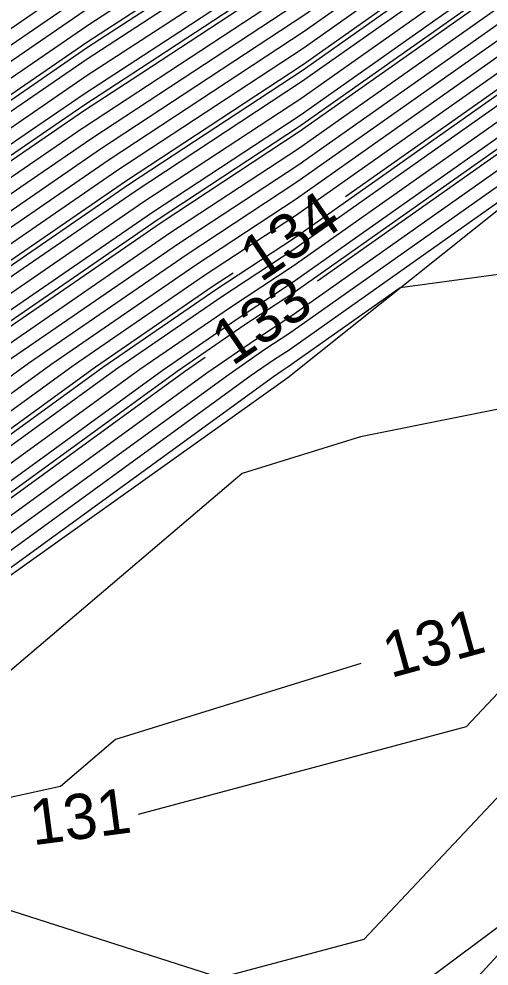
# Model space of a CAD drawing. Extents: x 2354170 to 2357230, y 866100 to 868290.
# Drawn here: x 2355897.14 to 2355917.88, y 866772.97 to 866814.82 of the extents above; entities that cross this region are included whole.
import ezdxf

# ---------------------------------------------------------------- set-up
doc = ezdxf.new("R2010")
doc.units = 0
for name, color, linetype in [('Default', 7, 'Continuous'), ('DTM Contours Major', 7, 'Continuous'), ('DTM Contours Minor', 7, 'Continuous'), ('DTM Contours Minor Text', 7, 'Continuous'), ('Exist DTM QL2 LIDAR Elevation Point', 7, 'Continuous'), ('PH Exist DTM Breakline', 7, 'Continuous')]:
    doc.layers.add(name, color=color, linetype=linetype)

msp = doc.modelspace()

# ---------------------------------------------------------------- linework, layer by layer
at = {"layer": 'Default'}
for points in [[(2355993.725, 866863.887), (2355988.946, 866860.239), (2355987.08, 866859.009), (2355985.767, 866858.105), (2355984.483, 866857.237), (2355982.655, 866855.996), (2355962.064, 866842.064), (2355959.056, 866839.823), (2355956.956, 866838.594), (2355944.976, 866830.483), (2355942.438, 866828.812), (2355930.513, 866820.717), (2355926.018, 866817.203), (2355911.542, 866806.967)], [(2355992.616, 866859.491), (2355990.175, 866856.77), (2355988.402, 866855.404), (2355987.028, 866854.547), (2355985.688, 866853.655), (2355984.688, 866852.695), (2355983.17, 866851.822), (2355961.459, 866837.394), (2355960.369, 866836.694), (2355946.958, 866827.905), (2355946.297, 866827.23), (2355945.534, 866826.946), (2355943.322, 866826.32), (2355930.683, 866817.74), (2355929.269, 866816.635), (2355910.316, 866803.233)], [(2355878.655, 866801.078), (2355882.094, 866803.593), (2355883.436, 866804.515), (2355890.715, 866809.517), (2355900.294, 866816.098), (2355908.32, 866821.325), (2355911.534, 866823.6), (2355925.727, 866834.475), (2355934.366, 866840.366), (2355940.071, 866844.086), (2355949.583, 866849.61), (2355950.079, 866849.9), (2355950.722, 866850.378), (2355960.899, 866857.839)], [(2355852.386, 866781.471), (2355852.419, 866781.493), (2355857.539, 866784.889), (2355866.622, 866790.237), (2355870.858, 866793.092), (2355884.019, 866802.718), (2355885.033, 866803.415), (2355894.18, 866809.701), (2355900.177, 866813.821), (2355909.845, 866820.117), (2355910.11, 866820.304), (2355926.941, 866833.201), (2355934.535, 866838.379)], [(2355944.561, 866832.476), (2355944.096, 866832.161), (2355939.445, 866829.099), (2355930.386, 866822.949), (2355923.58, 866817.63), (2355909.403, 866807.605), (2355904.556, 866804.413), (2355897.559, 866799.597), (2355890.857, 866794.721), (2355882.157, 866788.336), (2355873.172, 866782.406), (2355866.227, 866778.318), (2355862.304, 866775.697)], [(2355940.021, 866831.736), (2355936.453, 866829.387), (2355930.258, 866825.182), (2355921.142, 866818.056), (2355909.507, 866809.829), (2355903.41, 866805.815), (2355894.61, 866799.757), (2355890.516, 866796.778), (2355879.508, 866788.7), (2355872.478, 866784.06), (2355863.827, 866778.968), (2355859.838, 866776.302), (2355857.767, 866774.973)], [(2355836.264, 866767.185), (2355843.155, 866772.42), (2355851.72, 866778.201), (2355858.602, 866782.766), (2355868.662, 866788.689), (2355870.164, 866789.573), (2355870.679, 866789.912), (2355872.578, 866791.306), (2355886.586, 866801.551), (2355887.164, 866801.948), (2355898.801, 866809.946), (2355900.022, 866810.784), (2355902.133, 866812.159), (2355909.853, 866817.242), (2355913.014, 866819.478), (2355918.587, 866823.834)], [(2355838.788, 866766.813), (2355845.212, 866771.693), (2355851.196, 866775.732), (2355859.398, 866781.173), (2355863.649, 866783.676), (2355870.858, 866787.919), (2355873.327, 866789.549), (2355882.444, 866796.24), (2355888.511, 866800.677), (2355888.761, 866800.848), (2355895.35, 866805.376), (2355900.737, 866809.085), (2355909.749, 866815.018), (2355915.453, 866819.052), (2355921.106, 866823.47)], [(2355841.313, 866766.441), (2355847.269, 866770.966), (2355850.672, 866773.264), (2355858.291, 866778.317), (2355859.957, 866779.387), (2355860.626, 866779.834), (2355871.552, 866786.265), (2355875.976, 866789.185), (2355890.062, 866799.522), (2355890.678, 866799.97), (2355901.883, 866807.683), (2355909.645, 866812.794), (2355917.891, 866818.625), (2355923.625, 866823.107)], [(2355956.299, 866822.242), (2355948.968, 866814.751), (2355940.505, 866811.604), (2355938.495, 866811.035), (2355930.227, 866805.149), (2355913.96, 866802.942), (2355909.022, 866799.45), (2355908.756, 866799.275), (2355908.372, 866799.011), (2355892.106, 866787.175), (2355891.87, 866787.002), (2355875.717, 866776.341), (2355875.03, 866775.936), (2355859.419, 866765.504), (2355858.526, 866764.931), (2355845.169, 866755.218), (2355842.867, 866753.448), (2355827.792, 866742.709)], [(2355958.634, 866820.826), (2355949.635, 866811.631), (2355945.271, 866810.008), (2355940.453, 866807.804), (2355930.015, 866799.992), (2355929.982, 866799.964), (2355929.879, 866799.905), (2355912.21, 866796.355), (2355906.982, 866794.732), (2355894.935, 866784.486), (2355891.736, 866783.785), (2355879.731, 866778.286), (2355875.949, 866775.79), (2355875.83, 866775.72), (2355859.389, 866764.733), (2355859.134, 866764.57), (2355844.826, 866754.165), (2355843.485, 866753.134), (2355827.687, 866741.88)], [(2355831.477, 866767.363), (2355839.728, 866773.631), (2355852.593, 866782.315), (2355857.274, 866785.42), (2355865.576, 866790.308), (2355871.131, 866794.053), (2355883.377, 866803.009), (2355884.501, 866803.781), (2355893.025, 866809.639), (2355900.216, 866814.58), (2355909.337, 866820.519)], [(2355830.506, 866759.74), (2355832.479, 866761.257), (2355845.898, 866771.451), (2355851.022, 866774.91), (2355859.664, 866780.642), (2355861.978, 866782.005), (2355871.09, 866787.368), (2355874.21, 866789.427), (2355885.733, 866797.884), (2355889.153, 866800.385), (2355889.294, 866800.482), (2355893.007, 866803.034), (2355901.119, 866808.617), (2355909.714, 866814.277), (2355916.265, 866818.909)], [(2355829.577, 866756.813), (2355832.36, 866758.796), (2355841.294, 866765.664), (2355847.954, 866770.724), (2355850.498, 866772.441), (2355856.191, 866776.217), (2355859.927, 866778.616), (2355861.426, 866779.617), (2355871.784, 866785.714), (2355876.859, 866789.063), (2355890.176, 866798.836), (2355891.661, 866799.917), (2355902.264, 866807.216), (2355909.61, 866812.053), (2355918.704, 866818.483)], [(2355831.11, 866765.558), (2355841.099, 866773.147), (2355852.244, 866780.67), (2355857.805, 866784.358), (2355867.668, 866790.165), (2355870.585, 866792.132), (2355884.661, 866802.426), (2355885.566, 866803.048), (2355895.335, 866809.762), (2355900.138, 866813.062), (2355908.444, 866818.47)], [(2355831.124, 866759.426), (2355835.417, 866762.726), (2355846.583, 866771.209), (2355850.847, 866774.087), (2355859.93, 866780.111), (2355860.307, 866780.334), (2355871.321, 866786.816), (2355875.093, 866789.306), (2355889.022, 866799.528), (2355889.795, 866800.093), (2355889.826, 866800.115), (2355890.665, 866800.692), (2355901.501, 866808.15), (2355909.68, 866813.536), (2355917.078, 866818.767)], [(2355829.367, 866755.154), (2355833.597, 866758.167), (2355847.17, 866768.602), (2355849.325, 866770.24), (2355850.148, 866770.795), (2355851.991, 866772.017), (2355859.868, 866777.073), (2355863.026, 866779.184), (2355872.247, 866784.611), (2355878.625, 866788.821), (2355890.403, 866797.464), (2355893.627, 866799.811), (2355903.028, 866806.282), (2355909.541, 866810.57), (2355920.329, 866818.199)], [(2355829.472, 866755.984), (2355832.978, 866758.482), (2355844.232, 866767.133), (2355848.64, 866770.482), (2355850.323, 866771.618), (2355854.091, 866774.117), (2355859.897, 866777.845), (2355862.226, 866779.401), (2355872.015, 866785.162), (2355877.742, 866788.942), (2355890.289, 866798.15), (2355892.644, 866799.864), (2355902.646, 866806.749), (2355909.576, 866811.312), (2355919.516, 866818.341)], [(2355830.743, 866763.753), (2355842.47, 866772.662), (2355851.895, 866779.024), (2355858.336, 866783.297), (2355869.761, 866790.023), (2355870.039, 866790.21), (2355885.944, 866801.843), (2355886.631, 866802.315), (2355897.646, 866809.884), (2355900.061, 866811.543), (2355904.237, 866814.263), (2355909.887, 866817.984)], [(2355922.767, 866817.772), (2355909.437, 866808.346), (2355904.174, 866804.881), (2355896.576, 866799.651), (2355890.743, 866795.406), (2355881.274, 866788.457), (2355872.941, 866782.957), (2355865.427, 866778.535), (2355859.778, 866774.759), (2355851.224, 866769.269), (2355849.281, 866767.856), (2355835.451, 866757.223), (2355829.052, 866752.665)], [(2355921.954, 866817.914), (2355909.472, 866809.088), (2355903.792, 866805.348), (2355895.593, 866799.704), (2355890.63, 866796.092), (2355880.391, 866788.578), (2355872.709, 866783.508), (2355864.627, 866778.751), (2355859.808, 866775.531), (2355850.616, 866769.631), (2355849.624, 866768.909), (2355834.833, 866757.538), (2355829.157, 866753.495)], [(2355925.205, 866817.345), (2355909.334, 866806.122), (2355905.319, 866803.479), (2355899.525, 866799.491), (2355891.084, 866793.349), (2355883.923, 866788.093), (2355873.635, 866781.303), (2355867.828, 866777.885), (2355859.688, 866772.446), (2355853.05, 866768.185), (2355848.253, 866764.696), (2355837.305, 866756.28), (2355828.737, 866750.176)], [(2355924.393, 866817.488), (2355909.368, 866806.864), (2355904.937, 866803.946), (2355898.542, 866799.544), (2355890.97, 866794.035), (2355883.04, 866788.215), (2355873.404, 866781.854), (2355867.028, 866778.101), (2355859.718, 866773.217), (2355852.441, 866768.546), (2355848.596, 866765.75), (2355836.687, 866756.594), (2355828.842, 866751.006)], [(2355816.801, 866759.729), (2355832.028, 866770.071), (2355837.671, 866774.358), (2355853.117, 866784.784), (2355856.477, 866787.013), (2355862.437, 866790.521), (2355871.95, 866796.935), (2355881.452, 866803.884), (2355882.903, 866804.881), (2355889.56, 866809.456), (2355900.333, 866816.857)], [(2355928.456, 866816.777), (2355909.195, 866803.157), (2355906.847, 866801.611), (2355903.457, 866799.277), (2355891.538, 866790.605), (2355887.455, 866787.608), (2355874.561, 866779.098), (2355871.029, 866777.019), (2355859.568, 866769.361), (2355855.484, 866766.739), (2355846.882, 866760.484), (2355839.777, 866755.021), (2355828.317, 866746.858)], [(2355927.644, 866816.919), (2355909.23, 866803.898), (2355906.465, 866802.078), (2355902.474, 866799.331), (2355891.425, 866791.291), (2355886.572, 866787.729), (2355874.329, 866779.649), (2355870.228, 866777.235), (2355859.598, 866770.132), (2355854.875, 866767.1), (2355847.225, 866761.537), (2355839.159, 866755.336), (2355828.422, 866747.687)], [(2355926.831, 866817.061), (2355909.264, 866804.64), (2355906.083, 866802.545), (2355901.491, 866799.384), (2355891.311, 866791.977), (2355885.689, 866787.851), (2355874.098, 866780.2), (2355869.428, 866777.452), (2355859.628, 866770.903), (2355854.267, 866767.462), (2355847.568, 866762.59), (2355838.541, 866755.65), (2355828.527, 866748.517)], [(2355946.036, 866817.029), (2355941.763, 866815.44), (2355934.921, 866813.502), (2355930.474, 866810.336), (2355921.725, 866809.149), (2355909.057, 866800.192), (2355908.374, 866799.742), (2355907.389, 866799.064), (2355891.992, 866787.861), (2355890.987, 866787.123), (2355875.486, 866776.892), (2355874.23, 866776.153), (2355860.765, 866767.155)], [(2355930.082, 866816.492), (2355909.126, 866801.674), (2355907.61, 866800.676), (2355905.423, 866799.171), (2355891.765, 866789.233), (2355889.221, 866787.366), (2355875.023, 866777.995), (2355872.629, 866776.586), (2355859.509, 866767.818), (2355856.701, 866766.016), (2355846.197, 866758.377), (2355841.013, 866754.392), (2355828.107, 866745.198)], [(2355830.376, 866761.948), (2355843.841, 866772.178), (2355851.545, 866777.378), (2355858.867, 866782.235), (2355866.991, 866787.018), (2355870.396, 866789.022), (2355871.562, 866789.791), (2355875.867, 866792.951), (2355887.228, 866801.26), (2355887.696, 866801.582), (2355899.956, 866810.007), (2355899.983, 866810.025), (2355900.029, 866810.056), (2355909.818, 866816.501)], [(2355830.927, 866764.656), (2355841.784, 866772.904), (2355852.069, 866779.847), (2355858.071, 866783.828), (2355868.715, 866790.094), (2355870.312, 866791.171), (2355885.303, 866802.135), (2355886.099, 866802.681), (2355896.491, 866809.823), (2355900.1, 866812.303), (2355906.34, 866816.367)], [(2355830.192, 866761.045), (2355844.527, 866771.935), (2355851.371, 866776.555), (2355859.133, 866781.704), (2355865.32, 866785.347), (2355870.627, 866788.47), (2355872.445, 866789.67), (2355879.156, 866794.595), (2355887.869, 866800.968), (2355888.229, 866801.215), (2355897.692, 866807.719), (2355900.355, 866809.552), (2355909.784, 866815.76)], [(2355929.49, 866815.357), (2355909.091, 866800.933), (2355907.992, 866800.209), (2355906.406, 866799.117), (2355891.879, 866788.547), (2355890.104, 866787.244), (2355875.255, 866777.444), (2355873.429, 866776.369), (2355859.479, 866767.047), (2355857.309, 866765.654), (2355845.854, 866757.324), (2355841.631, 866754.077), (2355828.002, 866744.369)], [(2355831.661, 866768.266), (2355839.042, 866773.873), (2355852.768, 866783.138), (2355857.008, 866785.951), (2355864.529, 866790.379), (2355871.404, 866795.014), (2355882.736, 866803.301), (2355883.968, 866804.148), (2355891.87, 866809.578), (2355900.255, 866815.339)], [(2355962.294, 866802.287), (2355941.16, 866787.756), (2355939.882, 866786.879), (2355937.793, 866785.442), (2355939.184, 866786.677), (2355940.065, 866787.267), (2355955.548, 866799.714), (2355956.687, 866806.693), (2355947.069, 866802.543), (2355942.064, 866800.254), (2355937.115, 866796.549), (2355930.019, 866790.203), (2355924.508, 866787.074), (2355912.354, 866774.151), (2355906.02, 866772.454), (2355895.722, 866775.748), (2355890.569, 866774.62), (2355884.951, 866772.046), (2355877.992, 866767.832), (2355869.114, 866762.338), (2355859.705, 866756.602), (2355849.18, 866751.864), (2355845.695, 866749.66), (2355831.501, 866740.465)], [(2355906.582, 866803.592), (2355905.701, 866803.012), (2355900.508, 866799.437), (2355891.197, 866792.663), (2355884.806, 866787.972), (2355873.866, 866780.752), (2355868.628, 866777.668), (2355859.658, 866771.674), (2355853.658, 866767.823), (2355847.91, 866763.643), (2355837.923, 866755.965), (2355828.632, 866749.347), (2355824.374, 866746.759)], [(2355905.357, 866799.855), (2355904.44, 866799.224), (2355891.652, 866789.919), (2355888.338, 866787.487), (2355874.792, 866778.546), (2355871.829, 866776.802), (2355859.538, 866768.589), (2355856.092, 866766.377), (2355846.54, 866759.431), (2355840.395, 866754.707), (2355828.212, 866746.028), (2355824.809, 866743.96), (2355823.259, 866742.838)], [(2355912.218, 866786.342), (2355901.395, 866782.981), (2355898.963, 866780.912), (2355891.152, 866779.203), (2355879.952, 866774.072), (2355876.878, 866772.21), (2355863.033, 866763.642), (2355859.5, 866761.488), (2355850.318, 866757.354), (2355844.483, 866753.112), (2355844.103, 866752.819), (2355827.582, 866741.05), (2355827.279, 866740.866), (2355825.057, 866739.257)], [(2355921.893, 866777.41), (2355914.455, 866769.318), (2355901.943, 866759.837), (2355904.086, 866763.883), (2355890.195, 866769.987), (2355890.018, 866770.044), (2355889.985, 866770.037), (2355889.95, 866770.021), (2355879.105, 866763.454), (2355875.195, 866761.034), (2355859.91, 866751.716), (2355857.183, 866750.489), (2355847.926, 866744.635), (2355841.122, 866740.227), (2355829.891, 866730.395)]]:
    msp.add_lwpolyline(points, dxfattribs=at)
at = {"layer": 'DTM Contours Major'}
for points in [[(2355852.459, 866781.283), (2355857.628, 866784.712), (2355866.971, 866790.213), (2355870.767, 866792.772), (2355884.233, 866802.621), (2355885.211, 866803.292), (2355894.565, 866809.721), (2355900.164, 866813.568), (2355909.847, 866819.873), (2355909.98, 866819.961), (2355910.034, 866819.999), (2355910.16, 866820.097), (2355927.076, 866833.059), (2355934.605, 866838.193)], [(2355944.561, 866832.476), (2355944.096, 866832.161), (2355939.445, 866829.099), (2355930.386, 866822.949), (2355923.58, 866817.63), (2355909.403, 866807.605), (2355904.556, 866804.413), (2355897.559, 866799.597), (2355890.857, 866794.721), (2355882.157, 866788.336), (2355873.172, 866782.406), (2355866.227, 866778.318), (2355862.304, 866775.697)]]:
    msp.add_lwpolyline(points, dxfattribs=at)
at = {"layer": 'DTM Contours Minor'}
for points in [[(2355790.838, 866741.782), (2355793.794, 866743.89), (2355814.24, 866757.393), (2355817.983, 866759.754), (2355831.845, 866769.168), (2355838.357, 866774.116), (2355852.943, 866783.961), (2355856.743, 866786.482), (2355863.483, 866790.45), (2355871.677, 866795.974), (2355882.094, 866803.593), (2355883.436, 866804.515), (2355890.715, 866809.517), (2355900.294, 866816.098), (2355908.32, 866821.325), (2355911.534, 866823.6), (2355925.727, 866834.475), (2355934.366, 866840.366), (2355940.071, 866844.086), (2355949.583, 866849.61), (2355950.079, 866849.9), (2355950.722, 866850.378), (2355956.06, 866854.292)], [(2355971.17, 866847.971), (2355961.905, 866841.702), (2355959.186, 866839.677), (2355957.288, 866838.566), (2355945.073, 866830.296), (2355942.77, 866828.78), (2355930.527, 866820.469), (2355926.289, 866817.156), (2355909.287, 866805.134), (2355905.828, 866802.856), (2355900.836, 866799.42), (2355891.235, 866792.434), (2355885.101, 866787.932), (2355873.943, 866780.568), (2355868.895, 866777.596), (2355859.648, 866771.417), (2355853.861, 866767.703), (2355847.796, 866763.292), (2355838.129, 866755.86), (2355828.597, 866749.07), (2355823.299, 866745.851), (2355814.388, 866739.399), (2355806.888, 866734.053)], [(2355829.297, 866754.601), (2355834.009, 866757.958), (2355849.129, 866769.582), (2355849.782, 866770.078), (2355850.032, 866770.247), (2355850.591, 866770.617), (2355859.848, 866776.559), (2355863.56, 866779.04), (2355872.401, 866784.243), (2355879.214, 866788.74), (2355890.478, 866797.007), (2355894.282, 866799.775), (2355903.283, 866805.97), (2355909.518, 866810.076), (2355920.871, 866818.104), (2355930.244, 866825.43), (2355936.12, 866829.419), (2355943.118, 866834.026), (2355945.676, 866835.758)], [(2355830.621, 866763.151), (2355842.927, 866772.501), (2355851.778, 866778.475), (2355858.513, 866782.943), (2355869.219, 866789.246), (2355870.087, 866789.757), (2355870.384, 866789.953), (2355871.482, 866790.758), (2355886.372, 866801.649), (2355886.986, 866802.07), (2355898.416, 866809.925), (2355900.035, 866811.037), (2355902.834, 866812.86), (2355909.864, 866817.49), (2355912.743, 866819.525), (2355913.58, 866820.179)], [(2355830.009, 866760.143), (2355845.212, 866771.693), (2355851.196, 866775.732), (2355859.398, 866781.173), (2355863.649, 866783.676), (2355870.858, 866787.919), (2355873.327, 866789.549), (2355882.444, 866796.24), (2355888.511, 866800.677), (2355888.761, 866800.848), (2355895.35, 866805.376), (2355900.737, 866809.085), (2355909.749, 866815.018), (2355915.453, 866819.052), (2355916.379, 866819.775)], [(2355829.647, 866757.367), (2355831.948, 866759.006), (2355839.335, 866764.685), (2355847.497, 866770.886), (2355850.614, 866772.99), (2355857.591, 866777.617), (2355859.947, 866779.13), (2355860.892, 866779.761), (2355871.63, 866786.081), (2355876.271, 866789.144), (2355890.1, 866799.294), (2355891.006, 866799.953), (2355902.01, 866807.528), (2355909.634, 866812.547), (2355918.162, 866818.578), (2355919.179, 866819.373)], [(2355928.998, 866816.682), (2355909.172, 866802.663), (2355907.101, 866801.299), (2355904.112, 866799.242), (2355891.614, 866790.147), (2355888.044, 866787.527), (2355876.056, 866779.615)], [(2355942.287, 866815.635), (2355941.763, 866815.44), (2355934.921, 866813.502), (2355930.474, 866810.336), (2355921.725, 866809.149), (2355909.057, 866800.192), (2355908.374, 866799.742), (2355907.389, 866799.064), (2355891.992, 866787.861), (2355890.987, 866787.123), (2355875.486, 866776.892), (2355874.23, 866776.153), (2355859.449, 866766.276), (2355857.917, 866765.293), (2355845.511, 866756.271), (2355842.249, 866753.763), (2355827.897, 866743.539), (2355826.044, 866742.413), (2355809.763, 866730.625), (2355806.184, 866728.075), (2355805.126, 866727.196), (2355790.209, 866716.087), (2355787.694, 866714.579), (2355776.225, 866706.635)], [(2355963.322, 866803.3), (2355951.236, 866794.99), (2355959.994, 866802.031), (2355961.064, 866808.583), (2355961.3, 866808.91), (2355961.022, 866810.008), (2355959.983, 866812.226), (2355957.889, 866810.008), (2355948.382, 866805.906), (2355941.527, 866802.77), (2355934.748, 866797.697), (2355930.007, 866793.457), (2355921.827, 866788.812), (2355916.873, 866783.545), (2355902.391, 866779.667)]]:
    msp.add_lwpolyline(points, dxfattribs=at)
at = {"layer": 'Exist DTM QL2 LIDAR Elevation Point'}
for p, q in [((2355899.982, 866810.008), (2355899.982, 866810.008)), ((2355899.982, 866780.008), (2355899.982, 866780.008))]:
    msp.add_line(p, q, dxfattribs=at)
at = {"layer": 'PH Exist DTM Breakline'}
for points in [[(2355727.238, 866668.155), (2355738.903, 866677.519), (2355755.48, 866687.825), (2355773.901, 866701.274), (2355790.264, 866712.771), (2355807.703, 866726.718), (2355827.52, 866740.564), (2355844.348, 866752.694), (2355859.377, 866764.426), (2355875.997, 866775.675), (2355892.14, 866786.965), (2355909, 866798.977), (2355930.762, 866816.374), (2355946.032, 866828.466), (2355960.407, 866838.306)], [(2355664.438, 866581.165), (2355678.868, 866591.74), (2355697.77, 866608.515), (2355739.39, 866636.064), (2355767.327, 866656.478), (2355791.924, 866679.148), (2355807.327, 866694.134), (2355827.806, 866708.667), (2355845.365, 866721.777), (2355870.868, 866738.488), (2355895.661, 866757.209), (2355909.465, 866768.144), (2355930.044, 866783.486), (2355943.518, 866793.444)]]:
    msp.add_lwpolyline(points, dxfattribs=at)

# ---------------------------------------------------------------- texts
at = {"layer": 'Default'}
for s, rotation, p in [('134', 34.2335, (2355907.795, 866803.153)), ('133', 34.2576, (2355906.545, 866799.454)), ('131', 15.4378, (2355913.532, 866785.692))]:
    msp.add_text(s, height=2, rotation=rotation, dxfattribs=at).set_placement(p)
at = {"layer": 'DTM Contours Minor Text'}
msp.add_text('131', height=2, rotation=7.4694, dxfattribs=at).set_placement((2355897.749, 866778.307))

doc.saveas('drawing.dxf')
